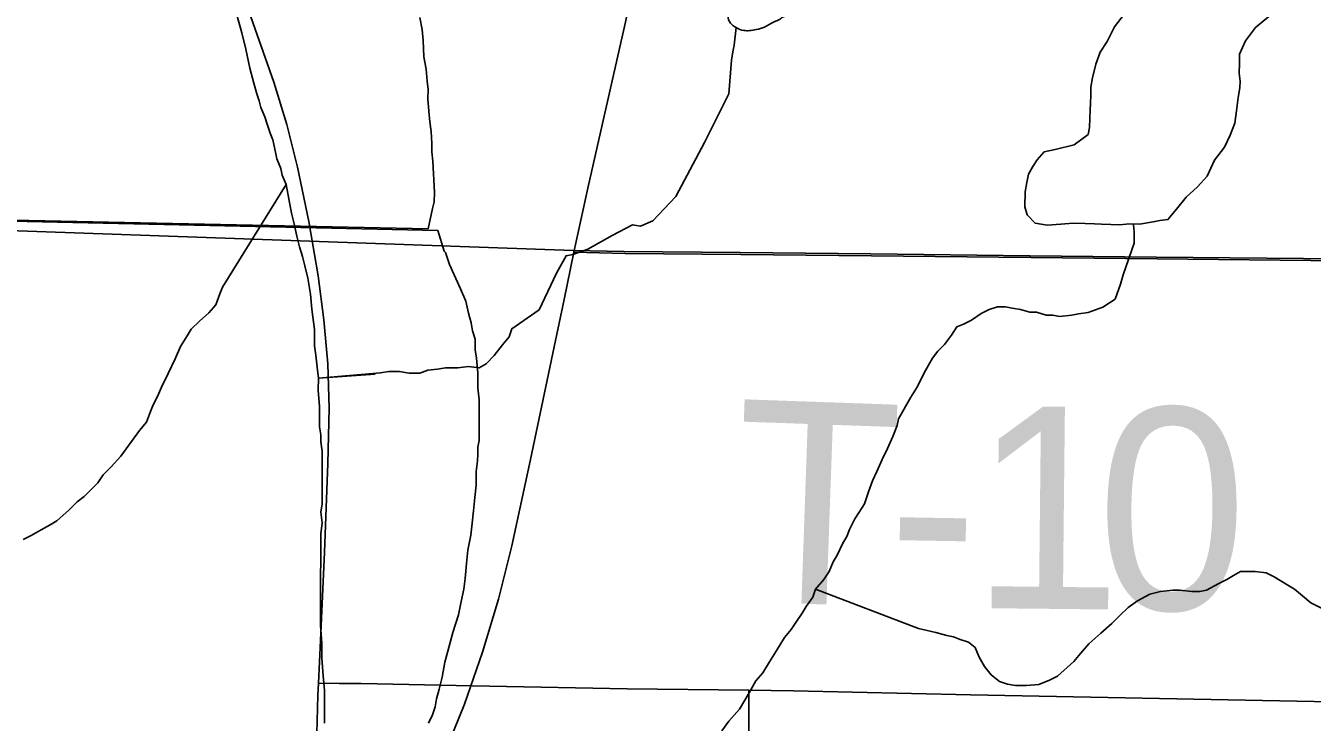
# Model space of a CAD drawing. Extents: x 2.4 to 73.1, y 4.5 to 25.6.
# Drawn here: x 46.5588 to 46.7396, y 19.9976 to 20.0954 of the extents above; entities that cross this region are included whole.
import ezdxf

# ---------------------------------------------------------------- set-up
doc = ezdxf.new("R2010")
doc.units = 0
for name, color, linetype in [('GM_X_County_Road', 7, 'Continuous'), ('GM_X_Interchange_Ramps', 7, 'Continuous'), ('GM_X_Major_River', 7, 'Continuous'), ('GM_X_Minor_Lake', 7, 'Continuous'), ('GM_X_Minor_River', 7, 'Continuous'), ('GM_X_Township_Road', 7, 'Continuous'), ('GM_X_Township_Road_Text', 7, 'Continuous'), ('SH_Cut_Line', 7, 'Continuous')]:
    doc.layers.add(name, color=color, linetype=linetype)

msp = doc.modelspace()

# ---------------------------------------------------------------- linework, layer by layer
at = {"layer": 'GM_X_County_Road'}
for points in [[(46.63585, 20.0636), (46.63784, 20.07261), (46.64298, 20.09535), (46.64725, 20.11478)], [(46.55586, 19.90261), (46.56188, 19.90974), (46.57394, 19.92395), (46.57689, 19.92753), (46.5798, 19.93108), (46.5827, 19.93466), (46.58845, 19.94196), (46.59319, 19.94811), (46.5968, 19.95313), (46.60016, 19.95833), (46.60326, 19.96367), (46.60758, 19.97191), (46.61375, 19.98445), (46.6176, 19.99292), (46.62049, 20.00011), (46.62304, 20.00742), (46.62525, 20.01485), (46.62716, 20.02236), (46.62978, 20.03449), (46.63328, 20.05122), (46.6345, 20.05698), (46.63585, 20.0636)]]:
    msp.add_lwpolyline(points, dxfattribs=at)
at = {"layer": 'GM_X_Interchange_Ramps'}
for points in [[(46.04726, 20.07848), (46.47307, 20.06961), (46.63574, 20.06387), (46.64293, 20.06373), (46.65923, 20.06356), (46.67759, 20.06337), (46.69997, 20.06313), (46.71771, 20.06294), (46.74363, 20.06267), (46.75224, 20.06249), (46.76777, 20.06245), (46.77709, 20.0624), (46.79374, 20.06228), (46.79575, 20.06227), (46.81441, 20.06202), (46.86573, 20.06133), (46.88128, 20.06094), (46.92328, 20.06044), (46.96994, 20.05981), (47.03215, 20.05902), (47.04335, 20.05884), (47.07414, 20.05836)], [(47.07414, 20.05836), (47.04335, 20.05884), (47.03215, 20.05902), (46.96994, 20.05981), (46.92328, 20.06044), (46.88128, 20.06094), (46.86573, 20.06133), (46.81441, 20.06202), (46.79575, 20.06227), (46.79374, 20.06228), (46.77709, 20.0624), (46.76777, 20.06245), (46.75224, 20.06249), (46.74363, 20.06267), (46.71771, 20.06294), (46.69997, 20.06313), (46.67759, 20.06337), (46.65923, 20.06356), (46.64293, 20.06373), (46.63574, 20.06387), (46.47307, 20.06961), (46.04726, 20.07848)]]:
    msp.add_lwpolyline(points, dxfattribs=at)
at = {"layer": 'GM_X_Major_River'}
for p, q in [((46.61673, 20.06669), (46.43509, 20.07054)), ((46.52932, 20.06866), (46.6154, 20.06691))]:
    msp.add_line(p, q, dxfattribs=at)
for points in [[(46.6154, 20.06691), (46.616, 20.06974), (46.61622, 20.07068), (46.61626, 20.07201), (46.61602, 20.0764), (46.61588, 20.07773), (46.61591, 20.07887), (46.61578, 20.08059), (46.61563, 20.08193), (46.61549, 20.08345), (46.61535, 20.08517), (46.61539, 20.0865), (46.61524, 20.08765), (46.6151, 20.08936), (46.61478, 20.09109), (46.61466, 20.09337), (46.61452, 20.0949), (46.61419, 20.09662)], [(46.61419, 20.09662), (46.61452, 20.0949), (46.61466, 20.09337), (46.61478, 20.09109), (46.6151, 20.08936), (46.61524, 20.08765), (46.61539, 20.0865), (46.61535, 20.08517), (46.61549, 20.08345), (46.61563, 20.08193), (46.61578, 20.08059), (46.61591, 20.07887), (46.61588, 20.07773), (46.61602, 20.0764), (46.61626, 20.07201), (46.61622, 20.07068), (46.616, 20.06974), (46.6154, 20.06691)], [(46.61542, 19.99745), (46.61599, 19.99859), (46.61638, 19.99973), (46.61657, 20.00087), (46.61695, 20.0022), (46.61734, 20.00391), (46.61772, 20.006), (46.61829, 20.00809), (46.61887, 20.01018), (46.61963, 20.01265), (46.62002, 20.01454), (46.6204, 20.01625), (46.62059, 20.01777), (46.62079, 20.01986), (46.62098, 20.02176), (46.62136, 20.02385), (46.62156, 20.02556), (46.62175, 20.02727), (46.62194, 20.02917), (46.62214, 20.03088), (46.62214, 20.03279), (46.62233, 20.03431), (46.62234, 20.03526), (46.62234, 20.03621), (46.62253, 20.03716), (46.62253, 20.03811), (46.62253, 20.03944), (46.62254, 20.04058), (46.62254, 20.04286), (46.62235, 20.04457), (46.62236, 20.04666), (46.62217, 20.04875), (46.62198, 20.04989), (46.62198, 20.05141), (46.62161, 20.05255), (46.62142, 20.0537), (46.62104, 20.05503), (46.62066, 20.05674), (46.61991, 20.05845), (46.61839, 20.06188), (46.61782, 20.06359), (46.61763, 20.06378), (46.61673, 20.06669)]]:
    msp.add_lwpolyline(points, dxfattribs=at)
at = {"layer": 'GM_X_Minor_Lake'}
msp.add_lwpolyline([(46.71324, 20.09713), (46.71185, 20.09527), (46.71083, 20.09321), (46.70983, 20.09172), (46.70921, 20.09003), (46.70877, 20.08814), (46.70853, 20.08682), (46.7085, 20.08568), (46.70846, 20.08454), (46.70843, 20.08359), (46.70839, 20.08245), (46.70835, 20.08112), (46.70813, 20.08018), (46.70618, 20.07872), (46.70349, 20.07805), (46.70196, 20.07772), (46.70097, 20.07661), (46.70037, 20.07568), (46.69976, 20.07456), (46.69954, 20.07342), (46.6993, 20.0721), (46.69924, 20.07001), (46.69958, 20.06886), (46.70069, 20.06768), (46.70239, 20.06743), (46.7043, 20.06756), (46.70602, 20.06769), (46.70773, 20.06763), (46.70906, 20.06759), (46.71001, 20.06756), (46.71134, 20.06752), (46.71249, 20.06748), (46.71401, 20.06762), (46.71534, 20.06757), (46.71726, 20.06789), (46.71822, 20.06805), (46.71936, 20.0682), (46.72055, 20.06968), (46.72194, 20.07135), (46.72351, 20.07282), (46.72489, 20.07429), (46.72591, 20.07654), (46.72731, 20.0784), (46.72812, 20.08008), (46.72875, 20.08177), (46.72899, 20.08348), (46.72924, 20.08537), (46.72948, 20.0867), (46.72951, 20.08764), (46.72935, 20.08879), (46.7294, 20.09012), (46.72944, 20.09145), (46.73026, 20.09333), (46.73165, 20.09518), (46.73674, 20.09939)], dxfattribs=at)
msp.add_lwpolyline([(46.71324, 20.09713), (46.71185, 20.09527), (46.71083, 20.09321), (46.70983, 20.09172), (46.70921, 20.09003), (46.70877, 20.08814), (46.70853, 20.08682), (46.7085, 20.08568), (46.70846, 20.08454), (46.70843, 20.08359), (46.70839, 20.08245), (46.70835, 20.08112), (46.70813, 20.08018), (46.70618, 20.07872), (46.70349, 20.07805), (46.70196, 20.07772), (46.70097, 20.07661), (46.70037, 20.07568), (46.69976, 20.07456), (46.69954, 20.07342), (46.6993, 20.0721), (46.69924, 20.07001), (46.69958, 20.06886), (46.70069, 20.06768), (46.70239, 20.06743), (46.7043, 20.06756), (46.70602, 20.06769), (46.70773, 20.06763), (46.70906, 20.06759), (46.71001, 20.06756), (46.71134, 20.06752), (46.71249, 20.06748), (46.71401, 20.06762), (46.71534, 20.06757), (46.71726, 20.06789), (46.71822, 20.06805), (46.71936, 20.0682), (46.72055, 20.06968), (46.72194, 20.07135), (46.72351, 20.07282), (46.72489, 20.07429), (46.72591, 20.07654), (46.72731, 20.0784), (46.72812, 20.08008), (46.72875, 20.08177), (46.72899, 20.08348), (46.72924, 20.08537), (46.72948, 20.0867), (46.72951, 20.08764), (46.72935, 20.08879), (46.7294, 20.09012), (46.72944, 20.09145), (46.73026, 20.09333), (46.73165, 20.09518), (46.73674, 20.09939)], dxfattribs=at)
msp.add_spline([(46.6884, 20.11452), (46.68785, 20.11453), (46.68728, 20.11436), (46.68671, 20.11437), (46.68595, 20.1142), (46.68538, 20.11422), (46.6848, 20.11405), (46.68423, 20.11387), (46.6829, 20.11391), (46.68232, 20.11373), (46.67947, 20.11381), (46.67833, 20.11365), (46.67776, 20.11367), (46.67718, 20.11349), (46.67623, 20.11333), (46.67566, 20.11334), (46.67489, 20.11318), (46.67433, 20.11319), (46.67375, 20.11302), (46.67318, 20.11303), (46.67261, 20.11286), (46.67166, 20.11288), (46.67089, 20.11252), (46.67032, 20.11254), (46.66955, 20.11237), (46.66783, 20.11185), (46.6659, 20.11095), (46.66513, 20.1104), (46.66396, 20.10929), (46.66338, 20.10874), (46.6626, 20.108), (46.66201, 20.10725), (46.66104, 20.10652), (46.66023, 20.10483), (46.65965, 20.10447), (46.65963, 20.10371), (46.65885, 20.10259), (46.65864, 20.10202), (46.65805, 20.10128), (46.65804, 20.10071), (46.65783, 20.10015), (46.65782, 20.09957), (46.65742, 20.09902), (46.65741, 20.09845), (46.65739, 20.09769), (46.65756, 20.09711), (46.65755, 20.09654), (46.65809, 20.09558), (46.65865, 20.09518), (46.65978, 20.09477), (46.66054, 20.09475), (46.6615, 20.09491), (46.66265, 20.09526), (46.664, 20.09598), (46.66477, 20.09634), (46.66535, 20.09671), (46.66611, 20.09688), (46.66668, 20.09686), (46.66744, 20.09703), (46.66877, 20.09699), (46.66973, 20.09716), (46.67505, 20.09701), (46.67562, 20.09719), (46.67698, 20.09829), (46.67755, 20.09827), (46.67815, 20.09921), (46.67912, 20.10013), (46.6797, 20.1005), (46.68126, 20.10198), (46.6828, 20.10288), (46.6834, 20.10401), (46.68398, 20.10418), (46.68533, 20.1051), (46.6861, 20.10564), (46.68668, 20.10582), (46.6884, 20.10615), (46.68916, 20.10613), (46.69012, 20.10648), (46.69145, 20.10664), (46.6928, 20.10717), (46.69337, 20.10735), (46.69395, 20.10771), (46.69424, 20.10798)], degree=3, dxfattribs=at)
at = {"layer": 'GM_X_Minor_River'}
for points in [[(46.58844, 20.09709), (46.5892, 20.09442), (46.58977, 20.09214)], [(46.65865, 20.09518), (46.65841, 20.0927), (46.65821, 20.09175), (46.65802, 20.09061), (46.65763, 20.08586), (46.6542, 20.07903), (46.65019, 20.07143), (46.64695, 20.06802), (46.64524, 20.06727), (46.6441, 20.06746), (46.64124, 20.06595), (46.63782, 20.06406), (46.63572, 20.0633), (46.63477, 20.06312), (46.63344, 20.06065), (46.63096, 20.05552), (46.62715, 20.05287), (46.62677, 20.05174), (46.62581, 20.0506), (46.62467, 20.04908), (46.62353, 20.04794), (46.62257, 20.04738), (46.62105, 20.04757), (46.61953, 20.04738), (46.61782, 20.04739), (46.61668, 20.0472), (46.61535, 20.04702), (46.61421, 20.04664), (46.61269, 20.04664), (46.61136, 20.04684), (46.60983, 20.04684), (46.60869, 20.04666), (46.59995, 20.04592), (46.60793, 20.04647)], [(46.58977, 20.09214), (46.59033, 20.08948), (46.5909, 20.08739), (46.59128, 20.08586), (46.59165, 20.08491), (46.59184, 20.08396), (46.59241, 20.08263), (46.59279, 20.08149), (46.59317, 20.08035), (46.59355, 20.07939), (46.59392, 20.07768), (46.59411, 20.07673), (46.59468, 20.0754), (46.59487, 20.07445), (46.59543, 20.07312), (46.59619, 20.06912), (46.59657, 20.0676), (46.59694, 20.06589), (46.59732, 20.06437), (46.5977, 20.06303), (46.59807, 20.0617), (46.59845, 20.05999), (46.59883, 20.05771), (46.59901, 20.05562), (46.59939, 20.05277), (46.59939, 20.05048), (46.59957, 20.04915), (46.59976, 20.04744), (46.59995, 20.04592), (46.59994, 20.04421), (46.60013, 20.04193), (46.60013, 20.04041), (46.60012, 20.03908), (46.60031, 20.03794), (46.60031, 20.03699), (46.6005, 20.03566), (46.60049, 20.03414), (46.60049, 20.03261), (46.60049, 20.03109), (46.60049, 20.02957), (46.60048, 20.02824), (46.60029, 20.0271), (46.60048, 20.02558), (46.60029, 20.02406), (46.60028, 20.02235), (46.60028, 20.02007), (46.60027, 20.01836), (46.60027, 20.01589), (46.60027, 20.01342), (46.60026, 20.01114), (46.60045, 20.00866), (46.60044, 20.00657), (46.60063, 20.0041), (46.60081, 20.00201), (46.60081, 19.99992), (46.60081, 19.99745)], [(46.59543, 20.07312), (46.58647, 20.0587), (46.58609, 20.05775), (46.58552, 20.05623), (46.58456, 20.05509), (46.58323, 20.05395), (46.58209, 20.05282), (46.58151, 20.05187), (46.58056, 20.05035), (46.5798, 20.04864), (46.57884, 20.04655), (46.57789, 20.04466), (46.57732, 20.04333), (46.57674, 20.04219), (46.57636, 20.04124), (46.57579, 20.03972), (46.57483, 20.03858), (46.57217, 20.03498), (46.57083, 20.03346), (46.56969, 20.03232), (46.56893, 20.03119), (46.56797, 20.03024), (46.56702, 20.02929), (46.56607, 20.02853), (46.56493, 20.0274), (46.56321, 20.02588), (46.56226, 20.02531), (46.56055, 20.02437), (46.5596, 20.0238), (46.55845, 20.02323)], [(46.71461, 20.06489), (46.71308, 20.06045), (46.7127, 20.05912), (46.71193, 20.05703), (46.71022, 20.0559), (46.70813, 20.05514), (46.7068, 20.05496), (46.70584, 20.05477), (46.70413, 20.05458), (46.70318, 20.05478), (46.70223, 20.05478), (46.7009, 20.05517), (46.69995, 20.05517), (46.69862, 20.05555), (46.69748, 20.05575), (46.69653, 20.05594), (46.69539, 20.05594), (46.69425, 20.05557), (46.6931, 20.055), (46.69177, 20.05405), (46.69063, 20.05349), (46.68968, 20.05311), (46.68892, 20.05197), (46.68796, 20.05064), (46.68701, 20.04969), (46.68625, 20.04875), (46.6851, 20.04666), (46.68415, 20.04476), (46.6832, 20.04324), (46.68148, 20.04021), (46.68129, 20.03926), (46.68071, 20.03774), (46.67995, 20.03603), (46.67919, 20.03451), (46.67842, 20.0328), (46.67785, 20.03147), (46.67728, 20.02996), (46.6767, 20.02825), (46.67594, 20.02711), (46.67537, 20.02616), (46.67461, 20.02464), (46.67422, 20.02369), (46.67365, 20.02274), (46.67289, 20.02104), (46.67232, 20.02009), (46.67174, 20.01876), (46.67098, 20.01762), (46.66984, 20.01629), (46.66945, 20.01515), (46.6685, 20.01383), (46.66793, 20.01288), (46.66717, 20.01174), (46.6664, 20.0106), (46.66545, 20.00946), (46.66431, 20.00757), (46.66335, 20.00605), (46.6624, 20.00453), (46.66145, 20.00339), (46.66049, 20.00169), (46.65916, 19.99941), (46.65763, 19.9977), (46.65668, 19.99637)], [(46.66984, 20.01629), (46.68428, 20.01074), (46.68675, 20.01016), (46.68827, 20.00977), (46.68922, 20.00958), (46.69017, 20.0092), (46.69131, 20.00881), (46.69226, 20.00805), (46.69283, 20.00672), (46.69358, 20.00539), (46.69453, 20.00424), (46.69567, 20.00329), (46.69681, 20.00291), (46.69795, 20.00271), (46.69947, 20.00271), (46.70119, 20.00289), (46.70271, 20.00346), (46.70385, 20.00403), (46.70614, 20.00611), (46.70709, 20.00725), (46.70823, 20.00857), (46.70994, 20.01009), (46.71147, 20.01142), (46.71261, 20.01255), (46.71375, 20.01369), (46.71509, 20.01463), (46.7168, 20.01558), (46.71832, 20.01596), (46.72003, 20.01614), (46.72098, 20.01614), (46.7227, 20.01594), (46.72384, 20.01594), (46.72479, 20.01613), (46.7265, 20.01707), (46.72764, 20.01764), (46.72859, 20.01821), (46.72955, 20.01877), (46.7305, 20.01877), (46.73164, 20.01877), (46.73316, 20.01857), (46.7343, 20.018), (46.7362, 20.01685), (46.73715, 20.01628), (46.73829, 20.01533), (46.73943, 20.01437), (46.74133, 20.01342)]]:
    msp.add_lwpolyline(points, dxfattribs=at)
msp.add_spline([(46.7145, 20.0676), (46.71463, 20.06556), (46.71461, 20.06489)], degree=3, dxfattribs=at)
at = {"layer": 'GM_X_Township_Road'}
for points in [[(46.59995, 20.00306), (46.60026, 20.00907), (46.60082, 20.02149), (46.60127, 20.03392), (46.60146, 20.0417), (46.60128, 20.04791), (46.60074, 20.05411), (46.59992, 20.06028), (46.59862, 20.06794), (46.59703, 20.07556), (46.5955, 20.08158), (46.59368, 20.08753), (46.58958, 20.09928)], [(46.63585, 20.0636), (46.64305, 20.06345), (46.65934, 20.06328), (46.67771, 20.06309), (46.70008, 20.06285), (46.71783, 20.06267), (46.74375, 20.06239), (46.75236, 20.06221), (46.76788, 20.06218), (46.77721, 20.06213), (46.79386, 20.06201)], [(46.59695, 19.79807), (46.59662, 19.80383), (46.59649, 19.81627), (46.5967, 19.83494), (46.59772, 19.90647), (46.59857, 19.94534), (46.59953, 19.98888), (46.59986, 20.00132), (46.59995, 20.00306)], [(46.59995, 20.00306), (46.60286, 20.00303), (46.60598, 20.003), (46.62155, 20.00268), (46.64335, 20.00228), (46.66046, 20.00208)], [(46.66046, 20.00208), (46.66046, 20), (46.66046, 19.99183), (46.66027, 19.98265), (46.66011, 19.9796), (46.65992, 19.9781), (46.65969, 19.97713)], [(46.66046, 20.00208), (46.66671, 20.002), (46.69162, 20.00144), (46.7399, 20.00046), (46.75703, 20.00004), (46.77727, 19.99954), (46.77801, 19.99952), (46.79906, 19.99892), (46.80839, 19.99868), (46.81616, 19.99849), (46.83173, 19.99808), (46.84107, 19.99782), (46.846, 19.99768)]]:
    msp.add_lwpolyline(points, dxfattribs=at)
at = {"layer": 'SH_Cut_Line'}
for points in [[(47.07414, 20.05836), (47.04335, 20.05884), (47.03215, 20.05902), (46.96994, 20.05981), (46.92328, 20.06044), (46.88128, 20.06094), (46.86573, 20.06133), (46.81441, 20.06202), (46.79575, 20.06227), (46.79374, 20.06228), (46.77709, 20.0624), (46.76777, 20.06245), (46.75224, 20.06249), (46.74363, 20.06267), (46.71771, 20.06294), (46.69997, 20.06313), (46.67759, 20.06337), (46.65923, 20.06356), (46.64293, 20.06373), (46.63574, 20.06387), (46.47307, 20.06961), (46.04726, 20.07848)], [(46.04726, 20.07848), (46.47307, 20.06961), (46.63574, 20.06387), (46.64293, 20.06373), (46.65923, 20.06356), (46.67759, 20.06337), (46.69997, 20.06313), (46.71771, 20.06294), (46.74363, 20.06267), (46.75224, 20.06249), (46.76777, 20.06245), (46.77709, 20.0624), (46.79374, 20.06228), (46.79575, 20.06227), (46.81441, 20.06202), (46.86573, 20.06133), (46.88128, 20.06094), (46.92328, 20.06044), (46.96994, 20.05981), (47.03215, 20.05902), (47.04335, 20.05884), (47.07414, 20.05836)]]:
    msp.add_lwpolyline(points, dxfattribs=at)

# ---------------------------------------------------------------- texts
at = {"layer": 'GM_X_Township_Road_Text'}
for s, rotation, p in [('T', 357.9853, (46.65801, 20.01458)), ('1', 359.3962, (46.69167, 20.01362)), ('0', 359.5163, (46.70924, 20.01344)), ('-', 359.0325, (46.67981, 20.01382))]:
    msp.add_text(s, height=0.02841, rotation=rotation, dxfattribs=at).set_placement(p)

doc.saveas('drawing.dxf')
